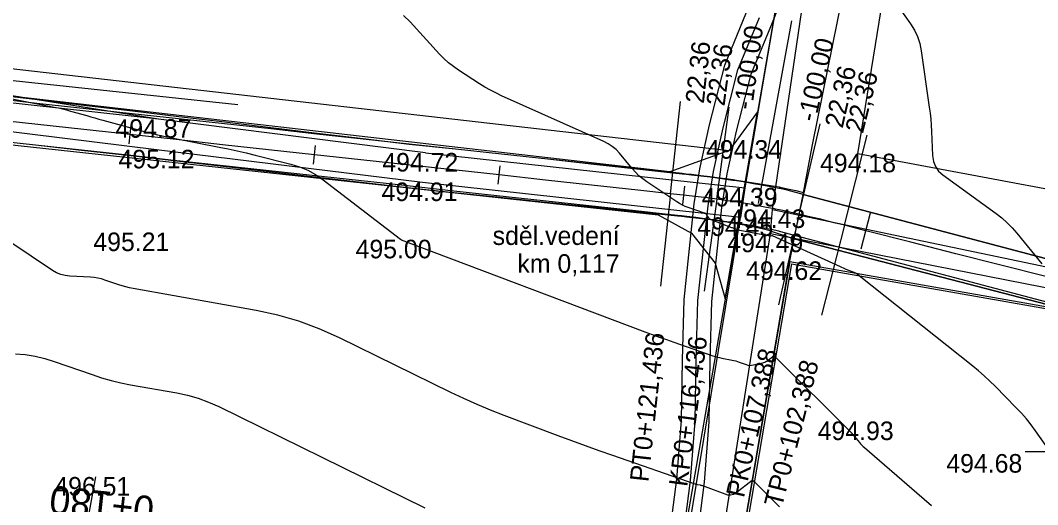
# Model space of a CAD drawing. Extents: x -636600 to -628587, y -1090963 to -1085869.
# Drawn here: x -629207.9 to -629098.4, y -1089303.1 to -1089251 of the extents above; entities that cross this region are included whole.
import ezdxf

# ---------------------------------------------------------------- set-up
doc = ezdxf.new("R2010")
doc.units = 0
for name, color, linetype in [('01_OBVOD PÚ', 7, 'Continuous'), ('01_PARCELY_NÁVRH_PC', 7, 'Continuous'), ('06_ÚSES_IP_NAVRH', 7, 'Continuous'), ('07_OCH_P A POPISY TI', 7, 'Continuous'), ('07_SDĚLOVACÍ', 7, 'Continuous'), ('23', 7, 'Continuous'), ('40', 7, 'Continuous'), ('42', 7, 'Continuous'), ('55', 7, 'Continuous'), ('Ex_Major Contours', 7, 'Continuous'), ('Ex_Minor Contours', 7, 'Continuous'), ('HEKTOMETRY100', 7, 'Continuous'), ('HEKTOMETRY20', 7, 'Continuous'), ('HL_BODY', 7, 'Continuous'), ('koty_vše', 7, 'Continuous'), ('POLOMERY', 7, 'Continuous'), ('popis', 7, 'Continuous'), ('situace_osa', 7, 'Continuous'), ('situace_těleso', 7, 'Continuous'), ('situace_vozovka', 7, 'Continuous'), ('síť křížků', 7, 'Continuous'), ('VRCHOLY', 7, 'Continuous')]:
    doc.layers.add(name, color=color, linetype=linetype)

msp = doc.modelspace()

# ---------------------------------------------------------------- linework, layer by layer
at = {"layer": '01_OBVOD PÚ'}
for points in [[(-629084.88, -1089279.95), (-629123.62, -1089269.71), (-629122.62, -1089264.36), (-629116.62, -1089234.73), (-629108.39, -1089214.18), (-629105.44, -1089213.33), (-629096.81, -1089213.86)], [(-629141.91, -1089363.9), (-629137.78, -1089340.9), (-629131.55, -1089312.86), (-629130.52, -1089308.83), (-629125.06, -1089276.88), (-629124.59, -1089274.49), (-629094.59, -1089282.29)]]:
    msp.add_lwpolyline(points, dxfattribs=at)
at = {"layer": '01_PARCELY_NÁVRH_PC'}
for points in [[(-629105.52, -1089189.97), (-629122.99, -1089236.06), (-629126.35, -1089248.19), (-629139.14, -1089322.06), (-629147.62, -1089362.82), (-629147.99, -1089363.9)], [(-629141.91, -1089363.9), (-629137.78, -1089340.9), (-629131.55, -1089312.86), (-629130.52, -1089308.83), (-629125.06, -1089276.88), (-629123.62, -1089269.71), (-629122.62, -1089264.36), (-629116.62, -1089234.73), (-629108.39, -1089214.18), (-629107.08, -1089208.97), (-629099.1, -1089189.97)], [(-629374.19, -1089246.04), (-629308.62, -1089253.58), (-629139.26, -1089271.93), (-629135.64, -1089273.9), (-629133.1, -1089277.11), (-629132.02, -1089280.97), (-629128.53, -1089260.81), (-629131.6, -1089265), (-629137.99, -1089267.3), (-629219.96, -1089257.88), (-629393.2, -1089239.09)]]:
    msp.add_lwpolyline(points, dxfattribs=at)
for points in [[(-629393.2, -1089239.09), (-629390.9, -1089239.21), (-629361.77, -1089237.78), (-629335.73, -1089239.6), (-629294.48, -1089246.34), (-629131.6, -1089265), (-629137.99, -1089267.3), (-629219.96, -1089257.88)], [(-629124.59, -1089274.49), (-629123.62, -1089269.71), (-629084.88, -1089279.95), (-629078.06, -1089290.72), (-629068.76, -1089303.33), (-629049.33, -1089312.81), (-629040.79, -1089317.5), (-629036.75, -1089319.35), (-629033.79, -1089320.71), (-629032.8, -1089328.02), (-629034.28, -1089326.2), (-629035.87, -1089324.84), (-629038.39, -1089323.01), (-629043.57, -1089320.08), (-629050.98, -1089316.66), (-629073.78, -1089304.8), (-629074.74, -1089304.11), (-629074.87, -1089302.59), (-629088.66, -1089283.34), (-629094.59, -1089282.29)]]:
    msp.add_lwpolyline(points, close=True, dxfattribs=at)
at = {"layer": '06_ÚSES_IP_NAVRH'}
msp.add_line((-629264.6, -1089251.53), (-629184.53, -1089260.02), dxfattribs=at)
at = {"layer": '07_OCH_P A POPISY TI'}
for points in [[(-629138.48, -1089344.79), (-629139.44, -1089342.29), (-629141.85, -1089341.19), (-629141.78, -1089338.54), (-629140.28, -1089331.53), (-629138.59, -1089324.77), (-629136.67, -1089316.17), (-629135.13, -1089307.48), (-629134.25, -1089300.7), (-629133.75, -1089294.21), (-629133.65, -1089287.65), (-629133.46, -1089281.25), (-629132.38, -1089271.13), (-629131.82, -1089267.51), (-629130.79, -1089262.91), (-629129.23, -1089256.75), (-629126.93, -1089251.21), (-629125.56, -1089247.72)], [(-629144.89, -1089363.9), (-629143.02, -1089355.92), (-629141.67, -1089348.37), (-629141.4, -1089345.54), (-629141.8, -1089344.51), (-629144.9, -1089343.1), (-629144.77, -1089338.18), (-629143.21, -1089330.85), (-629141.51, -1089324.08), (-629139.62, -1089315.58), (-629138.1, -1089307.02), (-629137.24, -1089300.39), (-629136.74, -1089294.07), (-629136.64, -1089287.58), (-629136.45, -1089281.05), (-629135.35, -1089270.74), (-629134.77, -1089266.95), (-629133.7, -1089262.21), (-629132.08, -1089255.8), (-629129.72, -1089250.09)]]:
    msp.add_lwpolyline(points, dxfattribs=at)
at = {"layer": '07_SDĚLOVACÍ'}
msp.add_lwpolyline([(-629143.35, -1089363.9), (-629141.56, -1089356.23), (-629140.19, -1089348.58), (-629139.88, -1089345.33), (-629140.62, -1089343.4), (-629143.38, -1089342.15), (-629143.28, -1089338.36), (-629141.75, -1089331.19), (-629140.05, -1089324.43), (-629138.15, -1089315.88), (-629136.62, -1089307.25), (-629135.75, -1089300.55), (-629135.25, -1089294.14), (-629135.15, -1089287.62), (-629134.96, -1089281.15), (-629133.87, -1089270.94), (-629133.3, -1089267.23), (-629132.25, -1089262.56), (-629130.66, -1089256.28), (-629128.33, -1089250.65)], dxfattribs=at)
at = {"layer": '23'}
for p, q in [((-629117.73, -1089265.33), (-629112.92, -1089235.48)), ((-629082.24, -1089272.01), (-629117.73, -1089265.33)), ((-629125.07, -1089276.93), (-629130.52, -1089308.83)), ((-629124.89, -1089277.18), (-629130.26, -1089308.65)), ((-629125.07, -1089276.93), (-629088.66, -1089283.34)), ((-629124.89, -1089277.18), (-629088.78, -1089283.54))]:
    msp.add_line(p, q, dxfattribs=at)
at = {"layer": '40'}
for p, q in [((-629126.35, -1089248.19), (-629129.9, -1089269.01)), ((-629126.92, -1089271.33), (-629123.63, -1089248.89)), ((-629193.04, -1089261.61), (-629224.12, -1089258.23)), ((-629193.28, -1089264.91), (-629224.31, -1089261.05)), ((-629164.3, -1089265.25), (-629193.04, -1089261.61)), ((-629164.61, -1089268.43), (-629193.28, -1089264.91)), ((-629164.3, -1089265.25), (-629129.9, -1089269.01)), ((-629130.38, -1089272.19), (-629164.61, -1089268.43)), ((-629129.9, -1089269.01), (-629130.38, -1089272.19)), ((-629136.04, -1089306.45), (-629130.38, -1089272.19)), ((-629127.13, -1089273.94), (-629126.92, -1089271.33)), ((-629126.92, -1089271.33), (-629085.45, -1089280.05)), ((-629132.75, -1089309.42), (-629127.13, -1089273.94)), ((-629127.13, -1089273.94), (-629087.6, -1089281.71))]:
    msp.add_line(p, q, dxfattribs=at)
at = {"layer": '42'}
msp.add_line((-629193.04, -1089261.61), (-629224.25, -1089256.64), dxfattribs=at)
at = {"layer": '55'}
msp.add_line((-629203.29, -1089319.47), (-629199.81, -1089300.16), dxfattribs=at)
at = {"layer": 'Ex_Major Contours'}
msp.add_lwpolyline([(-629215.39, -1089258.11), (-629204.28, -1089260.31), (-629203.84, -1089260.4), (-629203.4, -1089260.5), (-629202.96, -1089260.61), (-629202.53, -1089260.73), (-629200.79, -1089261.23), (-629200.36, -1089261.36), (-629199.92, -1089261.48), (-629199.49, -1089261.6), (-629199.05, -1089261.72), (-629194.85, -1089262.86), (-629194, -1089263.09), (-629193.15, -1089263.29), (-629192.3, -1089263.48), (-629191.44, -1089263.66), (-629186.52, -1089264.63), (-629185.55, -1089264.82), (-629184.59, -1089265.03), (-629183.62, -1089265.25), (-629182.66, -1089265.49), (-629178.81, -1089266.44), (-629177.88, -1089266.73), (-629176.98, -1089267.1), (-629176.13, -1089267.57), (-629175.32, -1089268.13), (-629166.99, -1089274.52), (-629166.99, -1089274.53), (-629166.98, -1089274.53), (-629166.98, -1089274.54), (-629166.97, -1089274.55), (-629166.95, -1089274.58), (-629166.94, -1089274.59), (-629166.94, -1089274.59), (-629166.93, -1089274.6), (-629166.92, -1089274.6), (-629140.68, -1089284.51), (-629139.9, -1089284.8), (-629139.12, -1089285.08), (-629138.34, -1089285.36), (-629137.56, -1089285.64), (-629133.34, -1089287.1), (-629133.1, -1089287.17), (-629132.86, -1089287.24), (-629132.62, -1089287.3), (-629132.37, -1089287.36), (-629131.27, -1089287.57), (-629131.08, -1089287.61), (-629130.88, -1089287.66), (-629130.69, -1089287.71), (-629130.51, -1089287.78), (-629129.76, -1089288.05), (-629129.57, -1089288.1), (-629129.38, -1089288.13), (-629129.19, -1089288.12), (-629128.99, -1089288.09), (-629127.88, -1089287.82), (-629127.75, -1089287.78), (-629127.64, -1089287.73), (-629127.53, -1089287.67), (-629127.42, -1089287.6), (-629126.84, -1089287.14), (-629126.82, -1089287.13), (-629126.81, -1089287.13), (-629126.79, -1089287.13), (-629126.77, -1089287.14), (-629126.62, -1089287.24), (-629126.61, -1089287.25), (-629126.61, -1089287.25), (-629126.6, -1089287.26), (-629126.59, -1089287.26), (-629118.5, -1089295.34), (-629118.48, -1089295.35), (-629118.46, -1089295.37), (-629118.44, -1089295.39), (-629118.43, -1089295.41), (-629118.35, -1089295.49), (-629118.34, -1089295.51), (-629118.32, -1089295.53), (-629118.3, -1089295.55), (-629118.28, -1089295.58), (-629117.57, -1089296.44), (-629117.44, -1089296.59), (-629117.31, -1089296.73), (-629117.17, -1089296.86), (-629117.02, -1089296.99), (-629111.37, -1089301.88), (-629110.59, -1089302.55), (-629109.81, -1089303.22)], dxfattribs=at)
at = {"layer": 'Ex_Minor Contours'}
for points in [[(-629113.91, -1089248.72), (-629112.06, -1089251.34), (-629111.64, -1089252.01), (-629111.31, -1089252.71), (-629111.07, -1089253.45), (-629110.91, -1089254.23), (-629110.04, -1089260.32), (-629109.96, -1089260.97), (-629109.89, -1089261.62), (-629109.84, -1089262.27), (-629109.8, -1089262.93), (-629109.69, -1089265.54), (-629109.6, -1089266.16), (-629109.39, -1089266.71), (-629109.05, -1089267.2), (-629108.58, -1089267.62), (-629102.84, -1089271.78), (-629102.23, -1089272.25), (-629101.65, -1089272.76), (-629101.11, -1089273.3), (-629100.61, -1089273.88), (-629097.92, -1089277.18)], [(-629099.44, -1089294.07), (-629099.57, -1089293.9), (-629100.11, -1089293.29), (-629100.67, -1089292.7), (-629102.95, -1089290.39), (-629103.53, -1089289.82), (-629104.13, -1089289.27), (-629104.74, -1089288.73), (-629105.37, -1089288.22), (-629117.59, -1089278.48), (-629117.6, -1089278.47), (-629117.61, -1089278.46), (-629117.62, -1089278.46), (-629117.62, -1089278.45), (-629117.65, -1089278.42), (-629117.66, -1089278.42), (-629117.67, -1089278.41), (-629117.68, -1089278.4), (-629117.68, -1089278.4), (-629117.93, -1089278.23), (-629117.98, -1089278.2), (-629118.02, -1089278.17), (-629118.07, -1089278.15), (-629118.12, -1089278.13), (-629118.98, -1089277.79), (-629119.14, -1089277.72), (-629119.3, -1089277.66), (-629119.46, -1089277.59), (-629119.61, -1089277.52), (-629126.92, -1089274.19), (-629126.94, -1089274.18), (-629126.97, -1089274.18), (-629126.99, -1089274.18), (-629127.02, -1089274.18), (-629127.16, -1089274.21), (-629127.17, -1089274.22), (-629127.17, -1089274.22), (-629127.17, -1089274.22), (-629127.18, -1089274.21), (-629127.19, -1089274.21), (-629127.2, -1089274.21), (-629127.21, -1089274.2), (-629130.45, -1089273.59), (-629130.53, -1089273.57), (-629130.6, -1089273.55), (-629130.67, -1089273.53), (-629130.74, -1089273.51), (-629131.03, -1089273.41), (-629131.1, -1089273.39), (-629131.17, -1089273.36), (-629131.24, -1089273.33), (-629131.31, -1089273.31), (-629133.53, -1089272.47), (-629133.61, -1089272.43), (-629133.68, -1089272.38), (-629133.74, -1089272.32), (-629133.8, -1089272.25), (-629134, -1089271.94), (-629134.05, -1089271.86), (-629134.12, -1089271.8), (-629134.19, -1089271.75), (-629134.27, -1089271.72), (-629136.02, -1089271.12), (-629136.33, -1089271), (-629136.64, -1089270.86), (-629136.93, -1089270.7), (-629137.22, -1089270.53), (-629140.47, -1089268.35), (-629140.9, -1089268.04), (-629141.31, -1089267.7), (-629141.69, -1089267.33), (-629142.05, -1089266.93), (-629143.42, -1089265.27), (-629143.78, -1089264.89), (-629144.18, -1089264.55), (-629144.62, -1089264.25), (-629145.09, -1089264.01), (-629156.11, -1089259.08), (-629156.72, -1089258.79), (-629157.31, -1089258.48), (-629157.9, -1089258.15), (-629158.47, -1089257.79), (-629160.74, -1089256.32), (-629161.29, -1089255.94), (-629161.82, -1089255.53), (-629162.31, -1089255.08), (-629162.78, -1089254.6), (-629165.97, -1089251.14), (-629166.68, -1089250.44)], [(-629126.16, -1089303.39), (-629128.86, -1089300.69), (-629128.88, -1089300.67), (-629128.9, -1089300.66), (-629128.91, -1089300.64), (-629128.93, -1089300.63), (-629129.08, -1089300.53), (-629129.09, -1089300.52), (-629129.1, -1089300.52), (-629129.1, -1089300.52), (-629129.11, -1089300.53), (-629130.87, -1089301.91), (-629130.93, -1089301.96), (-629131, -1089301.99), (-629131.07, -1089302.02), (-629131.14, -1089302.04), (-629131.44, -1089302.12), (-629131.52, -1089302.13), (-629131.59, -1089302.13), (-629131.67, -1089302.12), (-629131.74, -1089302.1), (-629134.43, -1089301.12), (-629134.5, -1089301.1), (-629134.56, -1089301.08), (-629134.63, -1089301.06), (-629134.7, -1089301.05), (-629134.99, -1089300.99), (-629135.06, -1089300.98), (-629135.13, -1089300.96), (-629135.2, -1089300.94), (-629135.27, -1089300.92), (-629144.14, -1089297.85), (-629145.61, -1089297.33), (-629147.08, -1089296.81), (-629148.54, -1089296.27), (-629150.01, -1089295.73), (-629155.84, -1089293.52), (-629157.3, -1089292.96), (-629158.73, -1089292.35), (-629160.16, -1089291.72), (-629161.56, -1089291.05), (-629173.58, -1089285.15), (-629175.74, -1089284.18), (-629177.96, -1089283.37), (-629180.22, -1089282.71), (-629182.54, -1089282.22), (-629195.8, -1089279.86), (-629196.19, -1089279.78), (-629196.58, -1089279.69), (-629196.96, -1089279.58), (-629197.34, -1089279.46), (-629198.84, -1089278.94), (-629199.21, -1089278.82), (-629199.6, -1089278.73), (-629199.99, -1089278.67), (-629200.38, -1089278.63), (-629202.61, -1089278.51), (-629203.1, -1089278.45), (-629203.57, -1089278.33), (-629204.03, -1089278.15), (-629204.46, -1089277.9), (-629211.41, -1089273.29)], [(-629208.47, -1089286.89), (-629207.4, -1089286.98), (-629206.35, -1089287.15), (-629205.31, -1089287.39), (-629204.28, -1089287.71), (-629200.21, -1089289.13), (-629199.19, -1089289.46), (-629198.16, -1089289.75), (-629197.11, -1089290.01), (-629196.06, -1089290.22), (-629191.08, -1089291.1), (-629189.92, -1089291.35), (-629188.77, -1089291.68), (-629187.66, -1089292.09), (-629186.56, -1089292.58), (-629164.37, -1089303.47)], [(-629096.36, -1089298.39), (-629098.59, -1089295.19), (-629099.07, -1089294.54), (-629099.44, -1089294.07)]]:
    msp.add_lwpolyline(points, dxfattribs=at)
at = {"layer": 'HEKTOMETRY100'}
msp.add_lwpolyline([(-629117.37, -1089275.57), (-629116.38, -1089271.7)], dxfattribs=at)
at = {"layer": 'HEKTOMETRY20'}
for points in [[(-629196.23, -1089264.26), (-629196.01, -1089262.27)], [(-629176.35, -1089266.44), (-629176.13, -1089264.45)], [(-629156.47, -1089268.62), (-629156.25, -1089266.63)], [(-629136.59, -1089270.8), (-629136.37, -1089268.81)]]:
    msp.add_lwpolyline(points, dxfattribs=at)
at = {"layer": 'HL_BODY'}
for points in [[(-629137.91, -1089269.65), (-629139, -1089279.59)], [(-629132.94, -1089270.23), (-629134.28, -1089280.14)], [(-629124.04, -1089271.85), (-629126.27, -1089281.6)], [(-629119.19, -1089273.04), (-629121.66, -1089282.73)]]:
    msp.add_lwpolyline(points, dxfattribs=at)
at = {"layer": 'POLOMERY'}
for points in [[(-629137.91, -1089269.65), (-629136.82, -1089259.71)], [(-629132.94, -1089270.23), (-629131.6, -1089260.32)], [(-629124.04, -1089271.85), (-629121.81, -1089262.1)], [(-629119.19, -1089273.04), (-629116.72, -1089263.35)]]:
    msp.add_lwpolyline(points, dxfattribs=at)
at = {"layer": 'situace_osa'}
msp.add_lwpolyline([(-629097.49, -1089278.57), (-629102.34, -1089277.34), (-629107.18, -1089276.1), (-629112.03, -1089274.87), (-629116.87, -1089273.63), (-629119.19, -1089273.04), (-629120.16, -1089272.8), (-629121.12, -1089272.55), (-629121.72, -1089272.4), (-629122.1, -1089272.31), (-629123.07, -1089272.08), (-629124.04, -1089271.85), (-629124.92, -1089271.65), (-629125.81, -1089271.46), (-629126.59, -1089271.3), (-629126.7, -1089271.28), (-629127.58, -1089271.11), (-629128.47, -1089270.94), (-629129.36, -1089270.78), (-629130.26, -1089270.63), (-629131.15, -1089270.49), (-629131.52, -1089270.44), (-629132.04, -1089270.36), (-629132.94, -1089270.23), (-629133.93, -1089270.1), (-629134.93, -1089269.98), (-629135.92, -1089269.87), (-629136.48, -1089269.81), (-629136.91, -1089269.76), (-629137.91, -1089269.65), (-629141.45, -1089269.26), (-629146.42, -1089268.71), (-629151.39, -1089268.17), (-629156.36, -1089267.62), (-629161.33, -1089267.08), (-629166.3, -1089266.54), (-629171.27, -1089265.99), (-629176.24, -1089265.45), (-629181.21, -1089264.9), (-629186.18, -1089264.36), (-629191.15, -1089263.81), (-629196.12, -1089263.27), (-629201.09, -1089262.72), (-629206.06, -1089262.18), (-629211.03, -1089261.63)], dxfattribs=at)
at = {"layer": 'situace_těleso'}
for points in [[(-629210.74, -1089258.94), (-629205.77, -1089259.51), (-629200.81, -1089260.12), (-629195.84, -1089260.71), (-629190.88, -1089261.31), (-629185.91, -1089261.91), (-629180.95, -1089262.5), (-629175.98, -1089263.1), (-629171.02, -1089263.7), (-629166.05, -1089264.3), (-629161.08, -1089264.82), (-629156.11, -1089265.35), (-629151.14, -1089265.88), (-629146.17, -1089266.42), (-629141.2, -1089266.95), (-629137.65, -1089267.33), (-629136.66, -1089267.44), (-629136.22, -1089267.49), (-629135.66, -1089267.55), (-629134.65, -1089267.67), (-629133.64, -1089267.79), (-629132.63, -1089267.92), (-629131.71, -1089268.04), (-629131.17, -1089268.12), (-629130.79, -1089268.18), (-629129.88, -1089268.32), (-629128.96, -1089268.46), (-629128.05, -1089268.6), (-629127.13, -1089268.75), (-629126.22, -1089268.91), (-629126.12, -1089268.93), (-629125.32, -1089269.1), (-629124.41, -1089269.3), (-629123.58, -1089269.5)], [(-629127.17, -1089273.63), (-629128.03, -1089273.43), (-629128.89, -1089273.25), (-629129.76, -1089273.07), (-629130.63, -1089272.91), (-629131.5, -1089272.77), (-629131.86, -1089272.71), (-629132.37, -1089272.63), (-629133.25, -1089272.5), (-629134.22, -1089272.37), (-629135.2, -1089272.26), (-629136.18, -1089272.15), (-629136.73, -1089272.09), (-629137.17, -1089272.05), (-629138.16, -1089271.94), (-629141.7, -1089271.58), (-629146.68, -1089271.06), (-629151.65, -1089270.54), (-629156.62, -1089270.03), (-629161.6, -1089269.51), (-629166.57, -1089268.97), (-629171.53, -1089268.4), (-629176.5, -1089267.82), (-629181.47, -1089267.24), (-629186.43, -1089266.67), (-629191.4, -1089266.09), (-629196.37, -1089265.53), (-629201.34, -1089264.98), (-629206.31, -1089264.42), (-629211.28, -1089263.87)], [(-629127.17, -1089273.63), (-629124.59, -1089274.49), (-629094.59, -1089282.29), (-629088.66, -1089283.34), (-629074.87, -1089302.59), (-629074.74, -1089304.11), (-629073.78, -1089304.8), (-629050.98, -1089316.66), (-629043.57, -1089320.08), (-629038.39, -1089323.01), (-629035.87, -1089324.84), (-629034.28, -1089326.2), (-629032.8, -1089328.02), (-629033.79, -1089320.71), (-629036.75, -1089319.35), (-629040.79, -1089317.5), (-629049.33, -1089312.81), (-629068.76, -1089303.33), (-629078.06, -1089290.72), (-629084.88, -1089279.95), (-629123.62, -1089269.71), (-629123.58, -1089269.5)]]:
    msp.add_lwpolyline(points, dxfattribs=at)
at = {"layer": 'situace_vozovka'}
for points in [[(-629125.35, -1089269.26), (-629126.15, -1089269.09), (-629126.25, -1089269.07), (-629127.16, -1089268.9), (-629128.07, -1089268.73), (-629128.98, -1089268.57), (-629129.89, -1089268.41), (-629130.81, -1089268.27), (-629131.19, -1089268.21), (-629131.72, -1089268.13), (-629132.64, -1089268), (-629133.65, -1089267.87), (-629134.66, -1089267.75), (-629135.66, -1089267.63), (-629136.23, -1089267.57), (-629136.66, -1089267.52), (-629137.66, -1089267.41), (-629141.2, -1089267.02), (-629146.17, -1089266.48), (-629151.14, -1089265.93), (-629156.11, -1089265.39), (-629161.08, -1089264.84), (-629166.06, -1089264.3), (-629171.03, -1089263.75), (-629176, -1089263.21), (-629180.97, -1089262.66), (-629185.94, -1089262.12), (-629190.91, -1089261.57), (-629195.88, -1089261.03), (-629200.85, -1089260.48), (-629205.82, -1089259.94), (-629210.79, -1089259.4)], [(-629126.21, -1089273.68), (-629126.27, -1089273.66), (-629127.04, -1089273.51), (-629127.14, -1089273.49), (-629128, -1089273.32), (-629128.87, -1089273.15), (-629129.75, -1089273), (-629130.62, -1089272.85), (-629131.49, -1089272.72), (-629131.85, -1089272.66), (-629132.37, -1089272.59), (-629133.24, -1089272.46), (-629134.21, -1089272.34), (-629135.19, -1089272.22), (-629136.17, -1089272.1), (-629136.73, -1089272.04), (-629137.16, -1089271.99), (-629138.15, -1089271.88), (-629141.69, -1089271.5), (-629146.66, -1089270.95), (-629151.63, -1089270.41), (-629156.61, -1089269.86), (-629161.58, -1089269.32), (-629166.55, -1089268.77), (-629171.52, -1089268.23), (-629176.49, -1089267.68), (-629181.46, -1089267.14), (-629186.43, -1089266.59), (-629191.4, -1089266.05), (-629196.37, -1089265.5), (-629201.34, -1089264.96), (-629206.31, -1089264.41), (-629211.28, -1089263.87)], [(-629033.79, -1089320.71), (-629036.75, -1089319.35), (-629040.79, -1089317.5), (-629049.33, -1089312.81), (-629068.76, -1089303.33), (-629078.06, -1089290.72), (-629084.88, -1089279.95), (-629123.62, -1089269.71), (-629125.35, -1089269.26)], [(-629126.21, -1089273.68), (-629091.7, -1089282.8), (-629088.66, -1089283.34), (-629074.87, -1089302.59), (-629074.74, -1089304.11), (-629073.78, -1089304.8), (-629050.98, -1089316.66), (-629043.57, -1089320.08), (-629038.39, -1089323.01), (-629035.87, -1089324.84), (-629034.28, -1089326.2), (-629032.8, -1089328.02)]]:
    msp.add_lwpolyline(points, dxfattribs=at)
at = {"layer": 'síť křížků'}
msp.add_line((-629099.7, -1089297.43), (-629091.7, -1089297.43), dxfattribs=at)
at = {"layer": 'VRCHOLY'}
msp.add_lwpolyline([(-629128.43, -1089270.69), (-629124.86, -1089251.01)], dxfattribs=at)

# ---------------------------------------------------------------- texts
at = {"layer": 'HEKTOMETRY20'}
msp.add_text('0+180', height=3, rotation=173.7441, dxfattribs=at).set_placement((-629193.4, -1089302.29))
at = {"layer": 'HL_BODY'}
for s, rotation, p in [('PT0+121,436', 83.7441, (-629140.31, -1089300.75)), ('KP0+116,436', 82.3117, (-629136.12, -1089301.27)), ('PK0+107,388', 77.1275, (-629130.01, -1089302.47)), ('TP0+102,388', 75.6951, (-629125.92, -1089303.5))]:
    msp.add_text(s, height=2, rotation=rotation, dxfattribs=at).set_placement(p)
at = {"layer": 'koty_vše'}
for s, p in [('494.87', (-629197.69, -1089263.61)), ('494.34', (-629134.08, -1089265.87)), ('495.12', (-629197.36, -1089266.91)), ('494.72', (-629168.95, -1089267.25)), ('494.18', (-629121.81, -1089267.33)), ('494.91', (-629169.03, -1089270.43)), ('494.39', (-629134.56, -1089271.01)), ('494.43', (-629131.57, -1089273.33)), ('494.45', (-629135.03, -1089274.19)), ('495.21', (-629200.07, -1089275.82)), ('495.00', (-629171.83, -1089276.6)), ('494.49', (-629131.79, -1089275.94)), ('494.62', (-629129.77, -1089278.93)), ('494.93', (-629122.06, -1089296.18)), ('494.68', (-629108.21, -1089299.69)), ('496.51', (-629204.28, -1089302.16))]:
    msp.add_text(s, height=2, dxfattribs=at).set_placement(p)
at = {"layer": 'POLOMERY'}
for s, rotation, p in [('-100,00', 82.3117, (-629129.13, -1089260.66)), ('22,36', 83.7441, (-629134.33, -1089259.98)), ('22,36', 82.3117, (-629132.1, -1089260.26)), ('-100,00', 77.1275, (-629122.3, -1089261.99)), ('22,36', 77.1275, (-629119.38, -1089262.66)), ('22,36', 75.6951, (-629117.2, -1089263.23))]:
    msp.add_text(s, height=2, rotation=rotation, dxfattribs=at).set_placement(p)
at = {"layer": 'popis'}
for s, p in [('sděl.vedení', (-629157.07, -1089275.16)), ('km 0,117', (-629154.4, -1089278.16))]:
    msp.add_text(s, height=2, dxfattribs=at).set_placement(p)

doc.saveas('drawing.dxf')
